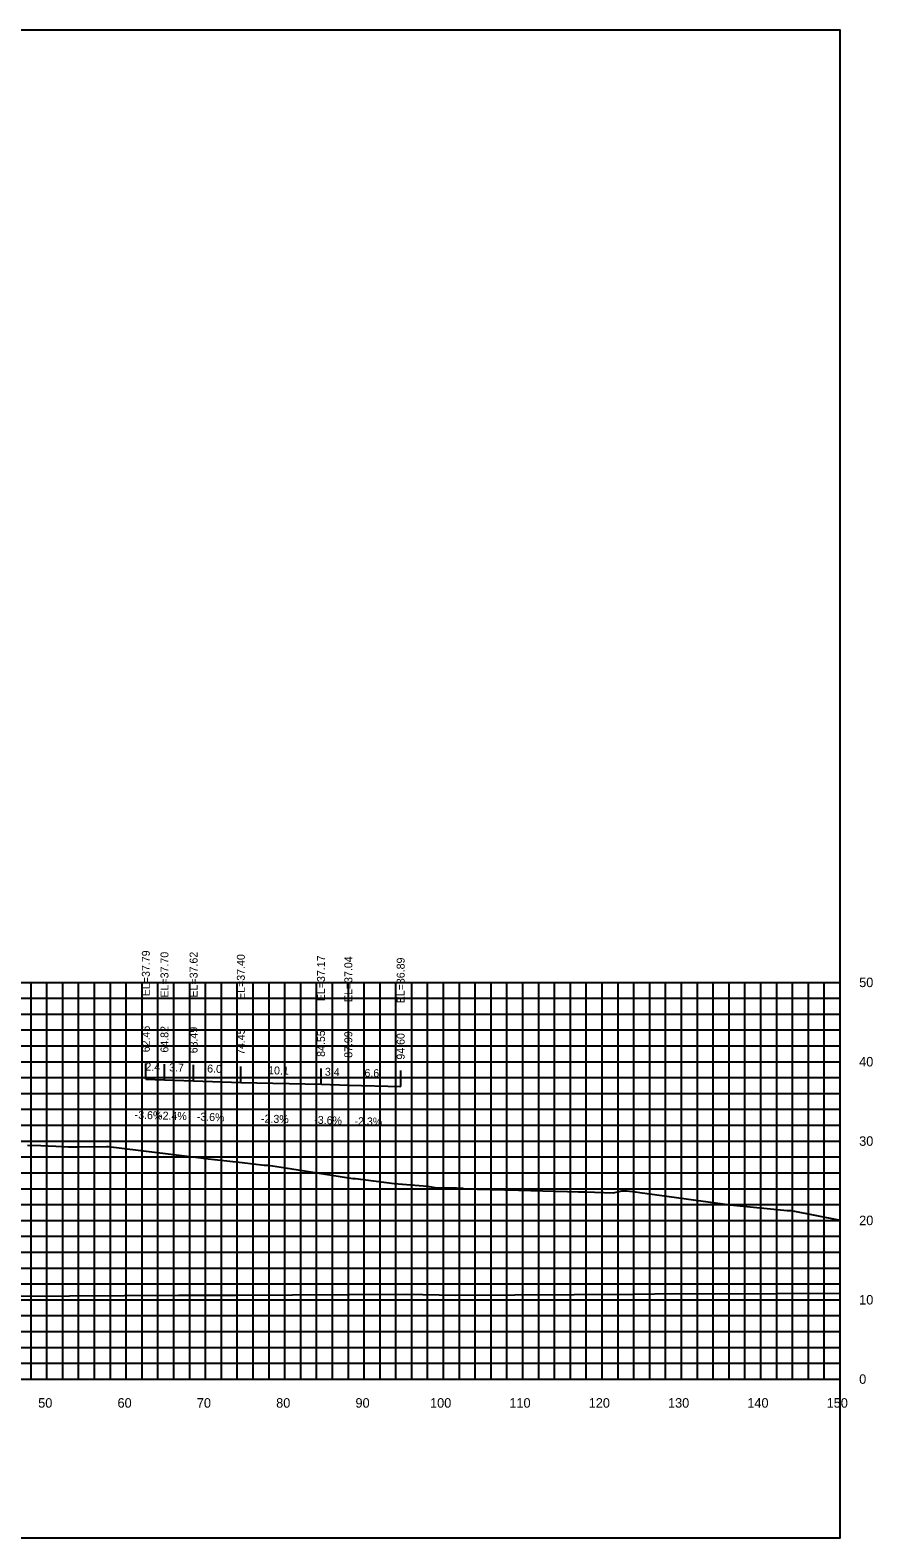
# Model space of a CAD drawing. Extents: x 1800880 to 1818864, y 245271 to 250560.
# Drawn here: x 1810215.2 to 1810321.4, y 248860.1 to 249050.1 of the extents above; entities that cross this region are included whole.
import ezdxf

# ---------------------------------------------------------------- set-up
doc = ezdxf.new("R2010")
doc.units = 0
for name, color, linetype in [('33', 7, 'Continuous'), ('ANNO-TXT', 7, 'Continuous'), ('CL-CNST', 7, 'Continuous'), ('DESIGN - DRAINAGE - Bridges', 7, 'Continuous'), ('Level 37', 7, 'Continuous'), ('Level 46', 7, 'Continuous'), ('Level 62', 7, 'Continuous'), ('SHT-BDR', 7, 'Continuous')]:
    doc.layers.add(name, color=color, linetype=linetype)

msp = doc.modelspace()

# ---------------------------------------------------------------- linework, layer by layer
at = {"layer": 'CL-CNST'}
msp.add_lwpolyline([(1810214.85, 248909.54), (1810216.51, 248909.52), (1810216.51, 248909.52), (1810219.31, 248909.38), (1810220.01, 248909.34), (1810221.14, 248909.34), (1810224.81, 248909.38), (1810224.99, 248909.38), (1810236.7, 248907.93), (1810237.22, 248907.87), (1810241.89, 248907.37), (1810244.65, 248907.02), (1810245.08, 248907.02), (1810245.17, 248907.02), (1810247.35, 248906.67), (1810255.86, 248905.36), (1810256.19, 248905.36), (1810261.04, 248904.71), (1810265.26, 248904.36), (1810266.39, 248904.17), (1810266.45, 248904.17), (1810266.51, 248904.17), (1810266.56, 248904.16), (1810266.6, 248904.16), (1810266.65, 248904.16), (1810266.69, 248904.16), (1810266.73, 248904.16), (1810266.77, 248904.15), (1810266.8, 248904.15), (1810266.84, 248904.15), (1810266.85, 248904.15), (1810268.9, 248904.17), (1810269.68, 248904.11), (1810269.8, 248904.06), (1810275.01, 248903.93), (1810275.17, 248903.92), (1810282.91, 248903.71), (1810284.31, 248903.66), (1810285.09, 248903.65), (1810288.7, 248903.52), (1810289.75, 248903.78), (1810289.84, 248903.79), (1810289.91, 248903.79), (1810290.32, 248903.79), (1810290.34, 248903.79), (1810290.36, 248903.78), (1810290.38, 248903.78), (1810291.46, 248903.65), (1810291.49, 248903.65), (1810292.02, 248903.56), (1810303.43, 248902.01), (1810310.61, 248901.31), (1810310.94, 248901.31), (1810311.12, 248901.31), (1810317.28, 248900.11)], dxfattribs=at)
at = {"layer": 'DESIGN - DRAINAGE - Bridges'}
for p, q in [((1810317.28, 248880.06), (1810317.28, 248930.06)), ((1810317.34, 248930.06), (1810317.28, 248930.06)), ((1810317.34, 248920.06), (1810317.28, 248920.06)), ((1810317.34, 248910.06), (1810317.28, 248910.06)), ((1810317.34, 248900.06), (1810317.28, 248900.06)), ((1810317.34, 248890.06), (1810317.28, 248890.06)), ((1810017.28, 248880.06), (1810317.28, 248880.06)), ((1810217.28, 248880), (1810217.28, 248880.06)), ((1810227.28, 248880), (1810227.28, 248880.06)), ((1810237.28, 248880), (1810237.28, 248880.06)), ((1810247.28, 248880), (1810247.28, 248880.06)), ((1810257.28, 248880), (1810257.28, 248880.06)), ((1810267.28, 248880), (1810267.28, 248880.06)), ((1810277.28, 248880), (1810277.28, 248880.06)), ((1810287.28, 248880), (1810287.28, 248880.06)), ((1810297.28, 248880), (1810297.28, 248880.06)), ((1810307.28, 248880), (1810307.28, 248880.06)), ((1810317.28, 248880), (1810317.28, 248880.06)), ((1810317.34, 248880.06), (1810317.28, 248880.06))]:
    msp.add_line(p, q, dxfattribs=at)
at = {"layer": 'Level 37'}
for p, q in [((1810229.75, 248917.85), (1810229.75, 248919.85)), ((1810232.1, 248917.76), (1810232.1, 248919.76)), ((1810235.77, 248917.67), (1810235.77, 248919.67)), ((1810241.73, 248917.46), (1810241.73, 248919.46)), ((1810251.84, 248917.22), (1810251.84, 248919.22)), ((1810255.28, 248917.1), (1810255.28, 248919.1)), ((1810261.88, 248916.95), (1810261.88, 248918.95))]:
    msp.add_line(p, q, dxfattribs=at)
msp.add_lwpolyline([(1810017.28, 248860.06), (1810317.28, 248860.06), (1810317.28, 249050.06), (1810017.28, 249050.06)], close=True, dxfattribs=at)
at = {"layer": 'Level 46'}
for p, q in [((1810017.28, 248930.06), (1810317.28, 248930.06)), ((1810215.28, 248880.06), (1810215.28, 248930.06)), ((1810217.28, 248880.06), (1810217.28, 248930.06)), ((1810219.28, 248880.06), (1810219.28, 248930.06)), ((1810221.28, 248880.06), (1810221.28, 248930.06)), ((1810223.28, 248880.06), (1810223.28, 248930.06)), ((1810225.28, 248880.06), (1810225.28, 248930.06)), ((1810227.28, 248880.06), (1810227.28, 248930.06)), ((1810229.28, 248880.06), (1810229.28, 248930.06)), ((1810231.28, 248880.06), (1810231.28, 248930.06)), ((1810233.28, 248880.06), (1810233.28, 248930.06)), ((1810235.28, 248880.06), (1810235.28, 248930.06)), ((1810237.28, 248880.06), (1810237.28, 248930.06)), ((1810239.28, 248880.06), (1810239.28, 248930.06)), ((1810241.28, 248880.06), (1810241.28, 248930.06)), ((1810243.28, 248880.06), (1810243.28, 248930.06)), ((1810245.28, 248880.06), (1810245.28, 248930.06)), ((1810247.28, 248880.06), (1810247.28, 248930.06)), ((1810249.28, 248880.06), (1810249.28, 248930.06)), ((1810251.28, 248880.06), (1810251.28, 248930.06)), ((1810253.28, 248880.06), (1810253.28, 248930.06)), ((1810255.28, 248880.06), (1810255.28, 248930.06)), ((1810257.28, 248880.06), (1810257.28, 248930.06)), ((1810259.28, 248880.06), (1810259.28, 248930.06)), ((1810261.28, 248880.06), (1810261.28, 248930.06)), ((1810263.28, 248880.06), (1810263.28, 248930.06)), ((1810265.28, 248880.06), (1810265.28, 248930.06)), ((1810267.28, 248880.06), (1810267.28, 248930.06)), ((1810269.28, 248880.06), (1810269.28, 248930.06)), ((1810271.28, 248880.06), (1810271.28, 248930.06)), ((1810273.28, 248880.06), (1810273.28, 248930.06)), ((1810275.28, 248880.06), (1810275.28, 248930.06)), ((1810277.28, 248880.06), (1810277.28, 248930.06)), ((1810279.28, 248880.06), (1810279.28, 248930.06)), ((1810281.28, 248880.06), (1810281.28, 248930.06)), ((1810283.28, 248880.06), (1810283.28, 248930.06)), ((1810285.28, 248880.06), (1810285.28, 248930.06)), ((1810287.28, 248880.06), (1810287.28, 248930.06)), ((1810289.28, 248880.06), (1810289.28, 248930.06)), ((1810291.28, 248880.06), (1810291.28, 248930.06)), ((1810293.28, 248880.06), (1810293.28, 248930.06)), ((1810295.28, 248880.06), (1810295.28, 248930.06)), ((1810297.28, 248880.06), (1810297.28, 248930.06)), ((1810299.28, 248880.06), (1810299.28, 248930.06)), ((1810301.28, 248880.06), (1810301.28, 248930.06)), ((1810303.28, 248880.06), (1810303.28, 248930.06)), ((1810305.28, 248880.06), (1810305.28, 248930.06)), ((1810307.28, 248880.06), (1810307.28, 248930.06)), ((1810309.28, 248880.06), (1810309.28, 248930.06)), ((1810311.28, 248880.06), (1810311.28, 248930.06)), ((1810313.28, 248880.06), (1810313.28, 248930.06)), ((1810315.28, 248880.06), (1810315.28, 248930.06)), ((1810317.28, 248880.06), (1810317.28, 248930.06)), ((1810017.28, 248928.06), (1810317.28, 248928.06)), ((1810017.28, 248926.06), (1810317.28, 248926.06)), ((1810017.28, 248924.06), (1810317.28, 248924.06)), ((1810017.28, 248922.06), (1810317.28, 248922.06)), ((1810017.28, 248920.06), (1810317.28, 248920.06)), ((1810017.28, 248918.06), (1810317.28, 248918.06)), ((1810017.28, 248916.06), (1810317.28, 248916.06)), ((1810017.28, 248914.06), (1810317.28, 248914.06)), ((1810017.28, 248912.06), (1810317.28, 248912.06)), ((1810017.28, 248910.06), (1810317.28, 248910.06)), ((1810017.28, 248908.06), (1810317.28, 248908.06)), ((1810017.28, 248906.06), (1810317.28, 248906.06)), ((1810017.28, 248904.06), (1810317.28, 248904.06)), ((1810017.28, 248902.06), (1810317.28, 248902.06)), ((1810017.28, 248900.06), (1810317.28, 248900.06)), ((1810017.28, 248898.06), (1810317.28, 248898.06)), ((1810017.28, 248896.06), (1810317.28, 248896.06)), ((1810017.28, 248894.06), (1810317.28, 248894.06)), ((1810017.28, 248892.06), (1810317.28, 248892.06)), ((1810017.28, 248890.06), (1810317.28, 248890.06)), ((1810017.28, 248888.06), (1810317.28, 248888.06)), ((1810017.28, 248886.06), (1810317.28, 248886.06)), ((1810017.28, 248884.06), (1810317.28, 248884.06)), ((1810017.28, 248882.06), (1810317.28, 248882.06)), ((1810017.28, 248880.06), (1810317.28, 248880.06))]:
    msp.add_line(p, q, dxfattribs=at)
at = {"layer": 'Level 62'}
for points in [[(1810229.75, 248917.85), (1810232.1, 248917.76), (1810235.77, 248917.67), (1810241.73, 248917.46), (1810251.84, 248917.22), (1810255.28, 248917.1), (1810261.88, 248916.95)], [(1810017.28, 248891.36), (1810019, 248891.34), (1810024.31, 248891.31), (1810046.76, 248891.09), (1810055.97, 248891.05), (1810074.51, 248890.91), (1810086.73, 248890.87), (1810102.27, 248890.72), (1810116.85, 248890.7), (1810130.02, 248890.61), (1810146.53, 248890.61), (1810157.78, 248890.53), (1810175.88, 248890.56), (1810185.54, 248890.49), (1810204.98, 248890.55), (1810213.29, 248890.53), (1810233.88, 248890.63), (1810241.05, 248890.63), (1810262.62, 248890.75), (1810268.8, 248890.65), (1810291.23, 248890.78), (1810296.56, 248890.84), (1810301.46, 248890.8), (1810317.28, 248890.9)]]:
    msp.add_lwpolyline(points, dxfattribs=at)

# ---------------------------------------------------------------- texts
for s, p in [('50', (1810216.18, 248876.46)), ('60', (1810226.18, 248876.46)), ('70', (1810236.18, 248876.46)), ('80', (1810246.18, 248876.46)), ('90', (1810256.18, 248876.46)), ('100', (1810265.58, 248876.46)), ('110', (1810275.58, 248876.46)), ('120', (1810285.58, 248876.46)), ('130', (1810295.58, 248876.46)), ('140', (1810305.58, 248876.46)), ('150', (1810315.58, 248876.46))]:
    msp.add_text(s, height=1.2).set_placement(p)
at = {"layer": '33'}
for s, p in [('50', (1810319.68, 248929.46)), ('40', (1810319.68, 248919.46)), ('30', (1810319.68, 248909.46)), ('20', (1810319.68, 248899.46)), ('10', (1810319.68, 248889.46)), ('0', (1810319.68, 248879.46))]:
    msp.add_text(s, height=1.2, dxfattribs=at).set_placement(p)
at = {"layer": 'ANNO-TXT'}
for s, rotation, p in [('2.4', 357.9123, (1810229.68, 248918.95)), ('3.7', 358.6406, (1810232.68, 248918.85)), ('6.0', 357.9214, (1810237.47, 248918.71)), ('10.1', 358.665, (1810245.16, 248918.48)), ('3.4', 357.9457, (1810252.31, 248918.31)), ('6.6', 358.6802, (1810257.3, 248918.15)), ('-3.6%', 357.9123, (1810228.33, 248912.89)), ('-2.4%', 358.6406, (1810231.41, 248912.78)), ('-3.6%', 357.9214, (1810236.16, 248912.66)), ('-2.3%', 358.665, (1810244.26, 248912.4)), ('-3.6%', 357.9457, (1810250.97, 248912.25)), ('-2.3%', 358.6802, (1810256.05, 248912.08))]:
    msp.add_text(s, height=1, rotation=rotation, dxfattribs=at).set_placement(p)
at = {"layer": 'SHT-BDR'}
for s, p in [('EL=37.79', (1810230.25, 248928.32)), ('EL=37.70', (1810232.6, 248928.15)), ('EL=37.62', (1810236.27, 248928.15)), ('EL=37.40', (1810242.23, 248927.85)), ('EL=37.17', (1810252.34, 248927.69)), ('EL=37.04', (1810255.78, 248927.57)), ('EL=36.89', (1810262.38, 248927.42)), ('62.46', (1810230.25, 248921.25)), ('64.82', (1810232.6, 248921.21)), ('68.49', (1810236.27, 248921.12)), ('74.45', (1810242.23, 248920.91)), ('84.55', (1810252.34, 248920.67)), ('87.99', (1810255.78, 248920.55)), ('94.60', (1810262.38, 248920.32))]:
    msp.add_text(s, height=1, rotation=90, dxfattribs=at).set_placement(p)

doc.saveas('drawing.dxf')
